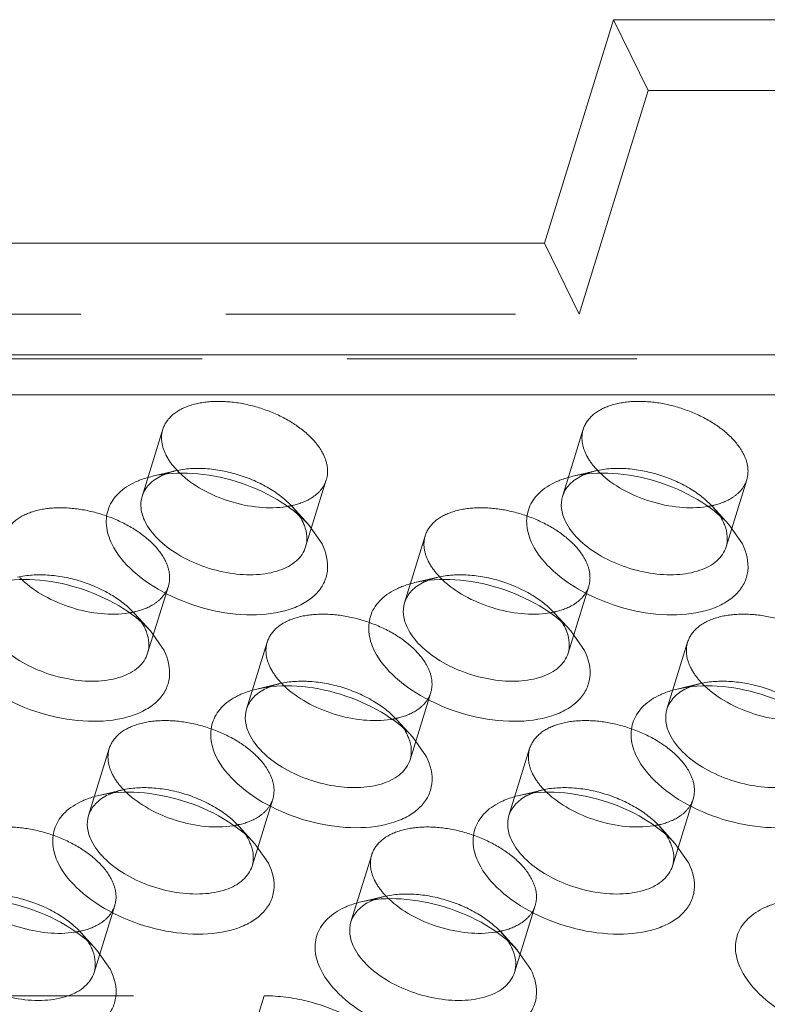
# Model space of a CAD drawing. Header units: millimetres. Extents: x 4497 to 11741, y 5958 to 12619.
# Tile 311 of 424: x 5269 to 5282, y 12331 to 12349. Entities that reach past the tile are written whole.
import ezdxf

# ---------------------------------------------------------------- set-up
doc = ezdxf.new("R2010")
doc.units = ezdxf.units.MM
doc.header["$LTSCALE"] = 0.8
doc.linetypes.add('HIDDEN', pattern=[9.525, 6.35, -3.175])
doc.layers.get('0').update_dxf_attribs({"linetype": 'CONTINUOUS', "lineweight": 0})
doc.layers.add('3', color=5, linetype='HIDDEN', lineweight=0)

msp = doc.modelspace()

# ---------------------------------------------------------------- linework, layer by layer
at = {"linetype": 'Continuous'}
for p, q in [((5278.277, 12344.645), (5279.487, 12348.562)), ((5279.487, 12348.562), (5284.093, 12348.562)), ((5278.277, 12344.645), (5245.119, 12344.645)), ((5185.566, 12342.687), (5336.62, 12342.687)), ((5185.597, 12341.985), (5336.651, 12341.985)), ((5274.14, 12339.716), (5274.379, 12339.374)), ((5281.509, 12339.716), (5281.748, 12339.374)), ((5271.371, 12337.851), (5271.61, 12337.509)), ((5278.74, 12337.851), (5278.979, 12337.509)), ((5275.971, 12335.986), (5276.21, 12335.644)), ((5273.202, 12334.121), (5273.44, 12333.779)), ((5280.57, 12334.121), (5280.809, 12333.779)), ((5270.432, 12332.257), (5270.671, 12331.915)), ((5277.801, 12332.257), (5278.04, 12331.915))]:
    msp.add_line(p, q, dxfattribs=at)
for centre, radius, start, end in [((5271.993, 12339.698), 0.971, 114.3836, 115.7173), ((5279.361, 12339.698), 0.971, 114.3836, 115.7173), ((5273.316, 12339.41), 0.806, 20.7768, 26.1876), ((5280.685, 12339.41), 0.806, 20.7768, 26.1876), ((5276.592, 12337.833), 0.971, 114.3836, 115.7173), ((5270.547, 12337.545), 0.806, 20.7768, 26.1876), ((5277.916, 12337.545), 0.806, 20.7768, 26.1876), ((5273.823, 12335.969), 0.971, 114.3836, 115.7173), ((5281.191, 12335.969), 0.971, 114.3836, 115.7173), ((5275.146, 12335.68), 0.806, 20.7768, 26.1876), ((5271.054, 12334.104), 0.971, 114.3836, 115.7173), ((5278.422, 12334.104), 0.971, 114.3836, 115.7173), ((5272.377, 12333.815), 0.806, 20.7768, 26.1876), ((5279.746, 12333.815), 0.806, 20.7768, 26.1876), ((5275.653, 12332.239), 0.971, 114.3836, 115.7173), ((5269.608, 12331.95), 0.806, 20.7768, 26.1876), ((5276.977, 12331.95), 0.806, 20.7768, 26.1876)]:
    msp.add_arc(centre, radius, start, end, dxfattribs=at)
for points, knots in [([(5271.11, 12340.461), (5271.133, 12340.471), (5271.228, 12340.512), (5271.328, 12340.542), (5271.405, 12340.56)], [0, 0, 0, 0, 0.239567, 1, 1, 1, 1]), ([(5271.225, 12340.208), (5271.249, 12340.285), (5271.343, 12340.437), (5271.489, 12340.534), (5271.571, 12340.573)], [0, 0, 0, 0, 0.468879, 1, 1, 1, 1]), ([(5271.405, 12340.56), (5271.633, 12340.614), (5272.136, 12340.64), (5272.883, 12340.495), (5273.582, 12340.193), (5273.982, 12339.889), (5274.14, 12339.716)], [0, 0, 0, 0, 0.236662, 0.499941, 0.763254, 1, 1, 1, 1]), ([(5271.89, 12340.612), (5272.006, 12340.501), (5272.283, 12340.306), (5272.756, 12340.106), (5273.26, 12340.001), (5273.6, 12340.004), (5273.759, 12340.029)], [0, 0, 0, 0, 0.239007, 0.499472, 0.760206, 1, 1, 1, 1]), ([(5278.479, 12340.461), (5278.501, 12340.471), (5278.597, 12340.512), (5278.697, 12340.542), (5278.774, 12340.56)], [0, 0, 0, 0, 0.239567, 1, 1, 1, 1]), ([(5278.594, 12340.208), (5278.617, 12340.285), (5278.711, 12340.437), (5278.858, 12340.534), (5278.94, 12340.573)], [0, 0, 0, 0, 0.468879, 1, 1, 1, 1]), ([(5278.774, 12340.56), (5279.002, 12340.614), (5279.504, 12340.64), (5280.251, 12340.495), (5280.95, 12340.193), (5281.351, 12339.889), (5281.509, 12339.716)], [0, 0, 0, 0, 0.236662, 0.499941, 0.763254, 1, 1, 1, 1]), ([(5279.258, 12340.612), (5279.374, 12340.501), (5279.652, 12340.306), (5280.125, 12340.106), (5280.628, 12340.001), (5280.968, 12340.004), (5281.127, 12340.029)], [0, 0, 0, 0, 0.239007, 0.499472, 0.760206, 1, 1, 1, 1]), ([(5270.695, 12339.374), (5270.645, 12339.476), (5270.577, 12339.687), (5270.617, 12340.016), (5270.81, 12340.291), (5271.003, 12340.412), (5271.11, 12340.461)], [0, 0, 0, 0, 0.258965, 0.49224, 0.729951, 1, 1, 1, 1]), ([(5278.064, 12339.374), (5278.014, 12339.476), (5277.945, 12339.687), (5277.985, 12340.016), (5278.178, 12340.291), (5278.371, 12340.412), (5278.479, 12340.461)], [0, 0, 0, 0, 0.258965, 0.49224, 0.729951, 1, 1, 1, 1]), ([(5271.277, 12339.766), (5271.242, 12339.837), (5271.193, 12339.984), (5271.204, 12340.14), (5271.225, 12340.208)], [0, 0, 0, 0, 0.525547, 1, 1, 1, 1]), ([(5278.645, 12339.766), (5278.61, 12339.837), (5278.561, 12339.984), (5278.572, 12340.14), (5278.594, 12340.208)], [0, 0, 0, 0, 0.525547, 1, 1, 1, 1]), ([(5274.091, 12339.323), (5274.063, 12339.23), (5273.934, 12339.047), (5273.617, 12338.886), (5273.211, 12338.819), (5272.752, 12338.848), (5272.284, 12338.969), (5271.853, 12339.172), (5271.504, 12339.434), (5271.332, 12339.653), (5271.277, 12339.766)], [0, 0, 0, 0, 0.08791, 0.191487, 0.315819, 0.456973, 0.606118, 0.752518, 0.886095, 1, 1, 1, 1]), ([(5274.07, 12339.696), (5274.093, 12339.634), (5274.123, 12339.509), (5274.109, 12339.381), (5274.091, 12339.323)], [0, 0, 0, 0, 0.519632, 1, 1, 1, 1]), ([(5281.46, 12339.323), (5281.431, 12339.23), (5281.303, 12339.047), (5280.985, 12338.886), (5280.58, 12338.819), (5280.121, 12338.848), (5279.653, 12338.969), (5279.222, 12339.172), (5278.872, 12339.434), (5278.7, 12339.653), (5278.645, 12339.766)], [0, 0, 0, 0, 0.08791, 0.191487, 0.315819, 0.456973, 0.606118, 0.752518, 0.886095, 1, 1, 1, 1]), ([(5281.439, 12339.696), (5281.462, 12339.634), (5281.492, 12339.509), (5281.478, 12339.381), (5281.46, 12339.323)], [0, 0, 0, 0, 0.519632, 1, 1, 1, 1]), ([(5274.379, 12339.374), (5274.451, 12339.229), (5274.511, 12338.981), (5274.418, 12338.675), (5274.274, 12338.481), (5274.064, 12338.326), (5273.691, 12338.168), (5273.115, 12338.101), (5272.383, 12338.2), (5271.67, 12338.461), (5271.078, 12338.846), (5270.784, 12339.193), (5270.695, 12339.374)], [0, 0, 0, 0, 0.096782, 0.141583, 0.188034, 0.239009, 0.296134, 0.428923, 0.58009, 0.735393, 0.879229, 1, 1, 1, 1]), ([(5281.748, 12339.374), (5281.819, 12339.229), (5281.88, 12338.981), (5281.787, 12338.675), (5281.643, 12338.481), (5281.433, 12338.326), (5281.06, 12338.168), (5280.483, 12338.101), (5279.751, 12338.2), (5279.039, 12338.461), (5278.446, 12338.846), (5278.152, 12339.193), (5278.064, 12339.374)], [0, 0, 0, 0, 0.096782, 0.141583, 0.188034, 0.239009, 0.296134, 0.428923, 0.58009, 0.735393, 0.879229, 1, 1, 1, 1]), ([(5268.636, 12338.696), (5268.864, 12338.749), (5269.367, 12338.775), (5270.114, 12338.63), (5270.812, 12338.328), (5271.213, 12338.024), (5271.371, 12337.851)], [0, 0, 0, 0, 0.236662, 0.499941, 0.763254, 1, 1, 1, 1]), ([(5269.121, 12338.747), (5269.237, 12338.636), (5269.514, 12338.441), (5269.987, 12338.241), (5270.491, 12338.136), (5270.831, 12338.139), (5270.99, 12338.164)], [0, 0, 0, 0, 0.239007, 0.499472, 0.760206, 1, 1, 1, 1]), ([(5275.71, 12338.596), (5275.732, 12338.607), (5275.828, 12338.647), (5275.928, 12338.678), (5276.005, 12338.696)], [0, 0, 0, 0, 0.239567, 1, 1, 1, 1]), ([(5275.824, 12338.344), (5275.848, 12338.42), (5275.942, 12338.572), (5276.089, 12338.669), (5276.171, 12338.708)], [0, 0, 0, 0, 0.468879, 1, 1, 1, 1]), ([(5276.005, 12338.696), (5276.233, 12338.749), (5276.735, 12338.775), (5277.482, 12338.63), (5278.181, 12338.328), (5278.582, 12338.024), (5278.74, 12337.851)], [0, 0, 0, 0, 0.236662, 0.499941, 0.763254, 1, 1, 1, 1]), ([(5276.489, 12338.747), (5276.605, 12338.636), (5276.883, 12338.441), (5277.356, 12338.241), (5277.859, 12338.136), (5278.199, 12338.139), (5278.358, 12338.164)], [0, 0, 0, 0, 0.239007, 0.499472, 0.760206, 1, 1, 1, 1]), ([(5275.294, 12337.509), (5275.244, 12337.611), (5275.176, 12337.822), (5275.216, 12338.151), (5275.409, 12338.426), (5275.602, 12338.547), (5275.71, 12338.596)], [0, 0, 0, 0, 0.258965, 0.49224, 0.729951, 1, 1, 1, 1]), ([(5275.876, 12337.901), (5275.841, 12337.972), (5275.792, 12338.119), (5275.803, 12338.275), (5275.824, 12338.344)], [0, 0, 0, 0, 0.525547, 1, 1, 1, 1]), ([(5271.322, 12337.458), (5271.294, 12337.365), (5271.165, 12337.183), (5270.848, 12337.021), (5270.442, 12336.954), (5269.983, 12336.983), (5269.515, 12337.105), (5269.084, 12337.307), (5268.735, 12337.569), (5268.563, 12337.788), (5268.508, 12337.901)], [0, 0, 0, 0, 0.08791, 0.191487, 0.315819, 0.456973, 0.606118, 0.752518, 0.886095, 1, 1, 1, 1]), ([(5271.301, 12337.831), (5271.324, 12337.769), (5271.354, 12337.645), (5271.34, 12337.516), (5271.322, 12337.458)], [0, 0, 0, 0, 0.519632, 1, 1, 1, 1]), ([(5278.691, 12337.458), (5278.662, 12337.365), (5278.534, 12337.183), (5278.216, 12337.021), (5277.811, 12336.954), (5277.352, 12336.983), (5276.883, 12337.105), (5276.453, 12337.307), (5276.103, 12337.569), (5275.931, 12337.788), (5275.876, 12337.901)], [0, 0, 0, 0, 0.08791, 0.191487, 0.315819, 0.456973, 0.606118, 0.752518, 0.886095, 1, 1, 1, 1]), ([(5278.67, 12337.831), (5278.693, 12337.769), (5278.723, 12337.645), (5278.709, 12337.516), (5278.691, 12337.458)], [0, 0, 0, 0, 0.519632, 1, 1, 1, 1]), ([(5271.61, 12337.509), (5271.681, 12337.364), (5271.742, 12337.116), (5271.649, 12336.81), (5271.505, 12336.616), (5271.295, 12336.461), (5270.922, 12336.303), (5270.346, 12336.236), (5269.614, 12336.335), (5268.901, 12336.596), (5268.309, 12336.981), (5268.015, 12337.328), (5267.926, 12337.509)], [0, 0, 0, 0, 0.096782, 0.141583, 0.188034, 0.239009, 0.296134, 0.428923, 0.58009, 0.735393, 0.879229, 1, 1, 1, 1]), ([(5278.979, 12337.509), (5279.05, 12337.364), (5279.111, 12337.116), (5279.018, 12336.81), (5278.874, 12336.616), (5278.663, 12336.461), (5278.29, 12336.303), (5277.714, 12336.236), (5276.982, 12336.335), (5276.27, 12336.596), (5275.677, 12336.981), (5275.383, 12337.328), (5275.294, 12337.509)], [0, 0, 0, 0, 0.096782, 0.141583, 0.188034, 0.239009, 0.296134, 0.428923, 0.58009, 0.735393, 0.879229, 1, 1, 1, 1]), ([(5273.236, 12336.831), (5273.464, 12336.884), (5273.966, 12336.91), (5274.713, 12336.766), (5275.412, 12336.464), (5275.813, 12336.159), (5275.971, 12335.986)], [0, 0, 0, 0, 0.236662, 0.499941, 0.763254, 1, 1, 1, 1]), ([(5280.604, 12336.831), (5280.832, 12336.884), (5281.335, 12336.91), (5282.082, 12336.766), (5282.78, 12336.464), (5283.181, 12336.159), (5283.339, 12335.986)], [0, 0, 0, 0, 0.236662, 0.499941, 0.763254, 1, 1, 1, 1]), ([(5272.525, 12335.644), (5272.475, 12335.746), (5272.407, 12335.957), (5272.447, 12336.286), (5272.64, 12336.561), (5272.833, 12336.682), (5272.94, 12336.731)], [0, 0, 0, 0, 0.258965, 0.49224, 0.729951, 1, 1, 1, 1]), ([(5272.94, 12336.731), (5272.963, 12336.742), (5273.059, 12336.782), (5273.159, 12336.813), (5273.236, 12336.831)], [0, 0, 0, 0, 0.239567, 1, 1, 1, 1]), ([(5273.055, 12336.479), (5273.079, 12336.555), (5273.173, 12336.707), (5273.32, 12336.804), (5273.402, 12336.843)], [0, 0, 0, 0, 0.468879, 1, 1, 1, 1]), ([(5273.72, 12336.882), (5273.836, 12336.771), (5274.114, 12336.576), (5274.587, 12336.376), (5275.09, 12336.272), (5275.43, 12336.274), (5275.589, 12336.299)], [0, 0, 0, 0, 0.239007, 0.499472, 0.760206, 1, 1, 1, 1]), ([(5279.894, 12335.644), (5279.844, 12335.746), (5279.775, 12335.957), (5279.816, 12336.286), (5280.009, 12336.561), (5280.201, 12336.682), (5280.309, 12336.731)], [0, 0, 0, 0, 0.258965, 0.49224, 0.729951, 1, 1, 1, 1]), ([(5280.309, 12336.731), (5280.332, 12336.742), (5280.427, 12336.782), (5280.527, 12336.813), (5280.604, 12336.831)], [0, 0, 0, 0, 0.239567, 1, 1, 1, 1]), ([(5280.424, 12336.479), (5280.448, 12336.555), (5280.542, 12336.707), (5280.688, 12336.804), (5280.77, 12336.843)], [0, 0, 0, 0, 0.468879, 1, 1, 1, 1]), ([(5281.089, 12336.882), (5281.205, 12336.771), (5281.482, 12336.576), (5281.955, 12336.376), (5282.459, 12336.272), (5282.799, 12336.274), (5282.958, 12336.299)], [0, 0, 0, 0, 0.239007, 0.499472, 0.760206, 1, 1, 1, 1]), ([(5273.107, 12336.036), (5273.072, 12336.107), (5273.023, 12336.254), (5273.034, 12336.41), (5273.055, 12336.479)], [0, 0, 0, 0, 0.525547, 1, 1, 1, 1]), ([(5280.475, 12336.036), (5280.44, 12336.107), (5280.391, 12336.254), (5280.403, 12336.41), (5280.424, 12336.479)], [0, 0, 0, 0, 0.525547, 1, 1, 1, 1]), ([(5275.922, 12335.593), (5275.893, 12335.501), (5275.765, 12335.318), (5275.447, 12335.156), (5275.042, 12335.089), (5274.583, 12335.118), (5274.114, 12335.24), (5273.684, 12335.442), (5273.334, 12335.704), (5273.162, 12335.923), (5273.107, 12336.036)], [0, 0, 0, 0, 0.08791, 0.191487, 0.315819, 0.456973, 0.606118, 0.752518, 0.886095, 1, 1, 1, 1]), ([(5283.29, 12335.593), (5283.262, 12335.501), (5283.133, 12335.318), (5282.815, 12335.156), (5282.41, 12335.089), (5281.951, 12335.118), (5281.483, 12335.24), (5281.052, 12335.442), (5280.702, 12335.704), (5280.531, 12335.923), (5280.475, 12336.036)], [0, 0, 0, 0, 0.08791, 0.191487, 0.315819, 0.456973, 0.606118, 0.752518, 0.886095, 1, 1, 1, 1]), ([(5275.9, 12335.966), (5275.924, 12335.905), (5275.954, 12335.78), (5275.94, 12335.651), (5275.922, 12335.593)], [0, 0, 0, 0, 0.519632, 1, 1, 1, 1]), ([(5276.21, 12335.644), (5276.281, 12335.499), (5276.342, 12335.251), (5276.249, 12334.945), (5276.104, 12334.751), (5275.894, 12334.596), (5275.521, 12334.438), (5274.945, 12334.371), (5274.213, 12334.47), (5273.501, 12334.731), (5272.908, 12335.117), (5272.614, 12335.463), (5272.525, 12335.644)], [0, 0, 0, 0, 0.096782, 0.141583, 0.188034, 0.239009, 0.296134, 0.428923, 0.58009, 0.735393, 0.879229, 1, 1, 1, 1]), ([(5283.578, 12335.644), (5283.649, 12335.499), (5283.71, 12335.251), (5283.617, 12334.945), (5283.473, 12334.751), (5283.263, 12334.596), (5282.89, 12334.438), (5282.314, 12334.371), (5281.581, 12334.47), (5280.869, 12334.731), (5280.277, 12335.117), (5279.983, 12335.463), (5279.894, 12335.644)], [0, 0, 0, 0, 0.096782, 0.141583, 0.188034, 0.239009, 0.296134, 0.428923, 0.58009, 0.735393, 0.879229, 1, 1, 1, 1]), ([(5270.466, 12334.966), (5270.694, 12335.02), (5271.197, 12335.045), (5271.944, 12334.901), (5272.643, 12334.599), (5273.043, 12334.294), (5273.202, 12334.121)], [0, 0, 0, 0, 0.236662, 0.499941, 0.763254, 1, 1, 1, 1]), ([(5270.951, 12335.017), (5271.067, 12334.907), (5271.345, 12334.711), (5271.818, 12334.511), (5272.321, 12334.407), (5272.661, 12334.41), (5272.82, 12334.434)], [0, 0, 0, 0, 0.239007, 0.499472, 0.760206, 1, 1, 1, 1]), ([(5277.835, 12334.966), (5278.063, 12335.02), (5278.565, 12335.045), (5279.313, 12334.901), (5280.011, 12334.599), (5280.412, 12334.294), (5280.57, 12334.121)], [0, 0, 0, 0, 0.236662, 0.499941, 0.763254, 1, 1, 1, 1]), ([(5278.319, 12335.017), (5278.436, 12334.907), (5278.713, 12334.711), (5279.186, 12334.511), (5279.689, 12334.407), (5280.029, 12334.41), (5280.189, 12334.434)], [0, 0, 0, 0, 0.239007, 0.499472, 0.760206, 1, 1, 1, 1]), ([(5269.756, 12333.779), (5269.706, 12333.881), (5269.638, 12334.092), (5269.678, 12334.421), (5269.871, 12334.697), (5270.064, 12334.817), (5270.171, 12334.867)], [0, 0, 0, 0, 0.258965, 0.49224, 0.729951, 1, 1, 1, 1]), ([(5270.171, 12334.867), (5270.194, 12334.877), (5270.29, 12334.918), (5270.39, 12334.948), (5270.466, 12334.966)], [0, 0, 0, 0, 0.239567, 1, 1, 1, 1]), ([(5270.286, 12334.614), (5270.31, 12334.691), (5270.404, 12334.842), (5270.55, 12334.939), (5270.632, 12334.979)], [0, 0, 0, 0, 0.468879, 1, 1, 1, 1]), ([(5277.125, 12333.779), (5277.075, 12333.881), (5277.006, 12334.092), (5277.046, 12334.421), (5277.239, 12334.697), (5277.432, 12334.817), (5277.54, 12334.867)], [0, 0, 0, 0, 0.258965, 0.49224, 0.729951, 1, 1, 1, 1]), ([(5277.54, 12334.867), (5277.562, 12334.877), (5277.658, 12334.918), (5277.758, 12334.948), (5277.835, 12334.966)], [0, 0, 0, 0, 0.239567, 1, 1, 1, 1]), ([(5277.655, 12334.614), (5277.678, 12334.691), (5277.773, 12334.842), (5277.919, 12334.939), (5278.001, 12334.979)], [0, 0, 0, 0, 0.468879, 1, 1, 1, 1]), ([(5270.338, 12334.171), (5270.303, 12334.242), (5270.254, 12334.389), (5270.265, 12334.545), (5270.286, 12334.614)], [0, 0, 0, 0, 0.525547, 1, 1, 1, 1]), ([(5277.706, 12334.171), (5277.671, 12334.242), (5277.622, 12334.389), (5277.634, 12334.545), (5277.655, 12334.614)], [0, 0, 0, 0, 0.525547, 1, 1, 1, 1]), ([(5273.153, 12333.728), (5273.124, 12333.636), (5272.995, 12333.453), (5272.678, 12333.291), (5272.273, 12333.224), (5271.813, 12333.253), (5271.345, 12333.375), (5270.915, 12333.577), (5270.565, 12333.839), (5270.393, 12334.058), (5270.338, 12334.171)], [0, 0, 0, 0, 0.08791, 0.191487, 0.315819, 0.456973, 0.606118, 0.752518, 0.886095, 1, 1, 1, 1]), ([(5280.521, 12333.728), (5280.492, 12333.636), (5280.364, 12333.453), (5280.046, 12333.291), (5279.641, 12333.224), (5279.182, 12333.253), (5278.714, 12333.375), (5278.283, 12333.577), (5277.933, 12333.839), (5277.762, 12334.058), (5277.706, 12334.171)], [0, 0, 0, 0, 0.08791, 0.191487, 0.315819, 0.456973, 0.606118, 0.752518, 0.886095, 1, 1, 1, 1]), ([(5273.131, 12334.101), (5273.155, 12334.04), (5273.185, 12333.915), (5273.17, 12333.786), (5273.153, 12333.728)], [0, 0, 0, 0, 0.519632, 1, 1, 1, 1]), ([(5280.5, 12334.101), (5280.523, 12334.04), (5280.553, 12333.915), (5280.539, 12333.786), (5280.521, 12333.728)], [0, 0, 0, 0, 0.519632, 1, 1, 1, 1]), ([(5273.44, 12333.779), (5273.512, 12333.634), (5273.573, 12333.387), (5273.48, 12333.08), (5273.335, 12332.886), (5273.125, 12332.731), (5272.752, 12332.573), (5272.176, 12332.506), (5271.444, 12332.605), (5270.732, 12332.866), (5270.139, 12333.252), (5269.845, 12333.598), (5269.756, 12333.779)], [0, 0, 0, 0, 0.096782, 0.141583, 0.188034, 0.239009, 0.296134, 0.428923, 0.58009, 0.735393, 0.879229, 1, 1, 1, 1]), ([(5280.809, 12333.779), (5280.88, 12333.634), (5280.941, 12333.387), (5280.848, 12333.08), (5280.704, 12332.886), (5280.494, 12332.731), (5280.121, 12332.573), (5279.545, 12332.506), (5278.812, 12332.605), (5278.1, 12332.866), (5277.508, 12333.252), (5277.214, 12333.598), (5277.125, 12333.779)], [0, 0, 0, 0, 0.096782, 0.141583, 0.188034, 0.239009, 0.296134, 0.428923, 0.58009, 0.735393, 0.879229, 1, 1, 1, 1]), ([(5267.697, 12333.101), (5267.925, 12333.155), (5268.428, 12333.18), (5269.175, 12333.036), (5269.874, 12332.734), (5270.274, 12332.43), (5270.432, 12332.257)], [0, 0, 0, 0, 0.236662, 0.499941, 0.763254, 1, 1, 1, 1]), ([(5268.182, 12333.152), (5268.298, 12333.042), (5268.576, 12332.846), (5269.048, 12332.646), (5269.552, 12332.542), (5269.892, 12332.545), (5270.051, 12332.57)], [0, 0, 0, 0, 0.239007, 0.499472, 0.760206, 1, 1, 1, 1]), ([(5274.771, 12333.002), (5274.793, 12333.012), (5274.889, 12333.053), (5274.989, 12333.083), (5275.066, 12333.101)], [0, 0, 0, 0, 0.239567, 1, 1, 1, 1]), ([(5274.886, 12332.749), (5274.909, 12332.826), (5275.003, 12332.978), (5275.15, 12333.074), (5275.232, 12333.114)], [0, 0, 0, 0, 0.468879, 1, 1, 1, 1]), ([(5275.066, 12333.101), (5275.294, 12333.155), (5275.796, 12333.18), (5276.544, 12333.036), (5277.242, 12332.734), (5277.643, 12332.43), (5277.801, 12332.257)], [0, 0, 0, 0, 0.236662, 0.499941, 0.763254, 1, 1, 1, 1]), ([(5275.55, 12333.152), (5275.666, 12333.042), (5275.944, 12332.846), (5276.417, 12332.646), (5276.92, 12332.542), (5277.26, 12332.545), (5277.419, 12332.57)], [0, 0, 0, 0, 0.239007, 0.499472, 0.760206, 1, 1, 1, 1]), ([(5282.139, 12333.002), (5282.162, 12333.012), (5282.257, 12333.053), (5282.357, 12333.083), (5282.434, 12333.101)], [0, 0, 0, 0, 0.239567, 1, 1, 1, 1]), ([(5274.356, 12331.915), (5274.306, 12332.016), (5274.237, 12332.227), (5274.277, 12332.557), (5274.47, 12332.832), (5274.663, 12332.952), (5274.771, 12333.002)], [0, 0, 0, 0, 0.258965, 0.49224, 0.729951, 1, 1, 1, 1]), ([(5281.724, 12331.915), (5281.674, 12332.016), (5281.606, 12332.227), (5281.646, 12332.557), (5281.839, 12332.832), (5282.032, 12332.952), (5282.139, 12333.002)], [0, 0, 0, 0, 0.258965, 0.49224, 0.729951, 1, 1, 1, 1]), ([(5274.937, 12332.306), (5274.902, 12332.378), (5274.853, 12332.524), (5274.864, 12332.68), (5274.886, 12332.749)], [0, 0, 0, 0, 0.525547, 1, 1, 1, 1]), ([(5270.383, 12331.863), (5270.355, 12331.771), (5270.226, 12331.588), (5269.909, 12331.427), (5269.503, 12331.359), (5269.044, 12331.388), (5268.576, 12331.51), (5268.145, 12331.712), (5267.796, 12331.974), (5267.624, 12332.194), (5267.569, 12332.306)], [0, 0, 0, 0, 0.08791, 0.191487, 0.315819, 0.456973, 0.606118, 0.752518, 0.886095, 1, 1, 1, 1]), ([(5277.752, 12331.863), (5277.723, 12331.771), (5277.595, 12331.588), (5277.277, 12331.427), (5276.872, 12331.359), (5276.413, 12331.388), (5275.945, 12331.51), (5275.514, 12331.712), (5275.164, 12331.974), (5274.992, 12332.194), (5274.937, 12332.306)], [0, 0, 0, 0, 0.08791, 0.191487, 0.315819, 0.456973, 0.606118, 0.752518, 0.886095, 1, 1, 1, 1]), ([(5270.362, 12332.236), (5270.385, 12332.175), (5270.415, 12332.05), (5270.401, 12331.921), (5270.383, 12331.863)], [0, 0, 0, 0, 0.519632, 1, 1, 1, 1]), ([(5277.731, 12332.236), (5277.754, 12332.175), (5277.784, 12332.05), (5277.77, 12331.921), (5277.752, 12331.863)], [0, 0, 0, 0, 0.519632, 1, 1, 1, 1]), ([(5269.439, 12330.671), (5269.187, 12330.671), (5268.674, 12330.741), (5267.963, 12331.002), (5267.37, 12331.387), (5267.076, 12331.734), (5266.987, 12331.915)], [0, 0, 0, 0, 0.264727, 0.536651, 0.788527, 1, 1, 1, 1]), ([(5270.671, 12331.915), (5270.743, 12331.769), (5270.803, 12331.522), (5270.71, 12331.215), (5270.566, 12331.021), (5270.356, 12330.866), (5269.983, 12330.708), (5269.661, 12330.671), (5269.439, 12330.671)], [0, 0, 0, 0, 0.22564, 0.330087, 0.438393, 0.557218, 0.690368, 1, 1, 1, 1]), ([(5278.04, 12331.915), (5278.111, 12331.769), (5278.172, 12331.522), (5278.079, 12331.215), (5277.935, 12331.021), (5277.725, 12330.866), (5277.352, 12330.709), (5276.775, 12330.642), (5276.043, 12330.74), (5275.331, 12331.002), (5274.738, 12331.387), (5274.444, 12331.734), (5274.356, 12331.915)], [0, 0, 0, 0, 0.096782, 0.141583, 0.188034, 0.239009, 0.296134, 0.428923, 0.58009, 0.735393, 0.879229, 1, 1, 1, 1]), ([(5285.408, 12331.915), (5285.48, 12331.769), (5285.54, 12331.522), (5285.447, 12331.215), (5285.303, 12331.021), (5285.093, 12330.866), (5284.72, 12330.709), (5284.144, 12330.642), (5283.412, 12330.74), (5282.699, 12331.002), (5282.107, 12331.387), (5281.813, 12331.734), (5281.724, 12331.915)], [0, 0, 0, 0, 0.096782, 0.141583, 0.188034, 0.239009, 0.296134, 0.428923, 0.58009, 0.735393, 0.879229, 1, 1, 1, 1])]:
    msp.add_open_spline(points, degree=3, knots=knots, dxfattribs=at)
for points in [[(5273.986, 12339.86), (5274.006, 12339.83), (5274.024, 12339.798), (5274.04, 12339.766)], [(5281.355, 12339.86), (5281.374, 12339.83), (5281.392, 12339.798), (5281.408, 12339.766)], [(5271.217, 12337.996), (5271.237, 12337.965), (5271.255, 12337.933), (5271.271, 12337.901)], [(5278.585, 12337.996), (5278.605, 12337.965), (5278.623, 12337.933), (5278.639, 12337.901)], [(5275.816, 12336.131), (5275.836, 12336.1), (5275.854, 12336.069), (5275.87, 12336.036)], [(5273.047, 12334.266), (5273.067, 12334.235), (5273.085, 12334.204), (5273.101, 12334.171)], [(5280.416, 12334.266), (5280.435, 12334.235), (5280.453, 12334.204), (5280.469, 12334.171)], [(5270.278, 12332.401), (5270.298, 12332.37), (5270.316, 12332.339), (5270.332, 12332.306)], [(5277.647, 12332.401), (5277.666, 12332.37), (5277.684, 12332.339), (5277.7, 12332.306)]]:
    msp.add_open_spline(points, degree=3, dxfattribs=at)
at = {"layer": '3'}
for p, q in [((5280.098, 12347.319), (5279.487, 12348.562)), ((5278.887, 12343.402), (5280.098, 12347.319)), ((5284.703, 12347.319), (5280.098, 12347.319)), ((5278.277, 12344.645), (5278.887, 12343.402)), ((5265.071, 12343.402), (5278.887, 12343.402)), ((5325.619, 12342.619), (5264.829, 12342.619)), ((5271.588, 12341.383), (5271.225, 12340.208)), ((5278.957, 12341.383), (5278.594, 12340.208)), ((5271.81, 12340.656), (5271.406, 12340.561)), ((5279.178, 12340.656), (5278.774, 12340.561)), ((5274.454, 12340.498), (5274.091, 12339.323)), ((5281.823, 12340.498), (5281.46, 12339.323)), ((5273.861, 12340.022), (5274.141, 12339.715)), ((5281.23, 12340.022), (5281.51, 12339.715)), ((5276.188, 12339.519), (5275.824, 12338.344)), ((5271.685, 12338.633), (5271.322, 12337.458)), ((5276.409, 12338.791), (5276.005, 12338.696)), ((5279.054, 12338.633), (5278.691, 12337.458)), ((5271.092, 12338.157), (5271.372, 12337.85)), ((5278.461, 12338.157), (5278.74, 12337.85)), ((5273.418, 12337.654), (5273.055, 12336.479)), ((5280.787, 12337.654), (5280.424, 12336.479)), ((5273.64, 12336.926), (5273.236, 12336.831)), ((5281.008, 12336.926), (5280.604, 12336.831)), ((5276.285, 12336.768), (5275.922, 12335.593)), ((5275.691, 12336.292), (5275.971, 12335.986)), ((5270.649, 12335.789), (5270.286, 12334.614)), ((5278.018, 12335.789), (5277.655, 12334.614)), ((5270.871, 12335.061), (5270.467, 12334.966)), ((5278.239, 12335.061), (5277.835, 12334.966)), ((5273.516, 12334.903), (5273.153, 12333.728)), ((5280.884, 12334.903), (5280.521, 12333.728)), ((5272.922, 12334.427), (5273.202, 12334.121)), ((5280.291, 12334.427), (5280.571, 12334.121)), ((5275.249, 12333.924), (5274.886, 12332.749)), ((5275.47, 12333.196), (5275.066, 12333.101)), ((5270.747, 12333.038), (5270.383, 12331.863)), ((5278.115, 12333.038), (5277.752, 12331.863)), ((5270.153, 12332.562), (5270.433, 12332.256)), ((5277.522, 12332.562), (5277.802, 12332.256)), ((5265.997, 12331.455), (5273.366, 12331.455)), ((5273.124, 12330.671), (5273.366, 12331.455))]:
    msp.add_line(p, q, dxfattribs=at)
for centre in [(5272.93, 12341.703), (5280.298, 12341.703), (5270.161, 12339.839), (5277.529, 12339.839), (5274.76, 12337.974), (5282.129, 12337.974), (5271.991, 12336.109), (5279.36, 12336.109), (5276.59, 12334.244)]:
    msp.add_arc(centre, 1.508, 224.1888, 226.3837, dxfattribs=at)
for points, knots in [([(5274.403, 12340.941), (5274.348, 12341.053), (5274.176, 12341.272), (5273.826, 12341.534), (5273.396, 12341.737), (5272.928, 12341.858), (5272.468, 12341.887), (5272.063, 12341.82), (5271.745, 12341.659), (5271.617, 12341.476), (5271.588, 12341.384)], [0, 0, 0, 0, 0.113912, 0.247462, 0.393862, 0.542998, 0.684156, 0.808494, 0.912079, 1, 1, 1, 1]), ([(5281.771, 12340.941), (5281.716, 12341.053), (5281.544, 12341.272), (5281.195, 12341.534), (5280.764, 12341.737), (5280.296, 12341.858), (5279.837, 12341.887), (5279.432, 12341.82), (5279.114, 12341.659), (5278.985, 12341.476), (5278.957, 12341.384)], [0, 0, 0, 0, 0.113912, 0.247462, 0.393862, 0.542998, 0.684156, 0.808494, 0.912079, 1, 1, 1, 1]), ([(5271.588, 12341.384), (5271.567, 12341.315), (5271.556, 12341.159), (5271.605, 12341.012), (5271.64, 12340.941)], [0, 0, 0, 0, 0.474243, 1, 1, 1, 1]), ([(5278.957, 12341.384), (5278.936, 12341.315), (5278.924, 12341.159), (5278.973, 12341.012), (5279.008, 12340.941)], [0, 0, 0, 0, 0.474243, 1, 1, 1, 1]), ([(5271.64, 12340.941), (5271.652, 12340.916), (5271.71, 12340.811), (5271.785, 12340.718), (5271.849, 12340.652)], [0, 0, 0, 0, 0.233339, 1, 1, 1, 1]), ([(5274.454, 12340.498), (5274.476, 12340.566), (5274.487, 12340.722), (5274.438, 12340.869), (5274.403, 12340.941)], [0, 0, 0, 0, 0.474243, 1, 1, 1, 1]), ([(5279.008, 12340.941), (5279.02, 12340.916), (5279.078, 12340.811), (5279.154, 12340.718), (5279.217, 12340.652)], [0, 0, 0, 0, 0.233339, 1, 1, 1, 1]), ([(5281.823, 12340.498), (5281.844, 12340.566), (5281.856, 12340.722), (5281.807, 12340.869), (5281.771, 12340.941)], [0, 0, 0, 0, 0.474243, 1, 1, 1, 1]), ([(5271.81, 12340.656), (5271.981, 12340.696), (5272.358, 12340.715), (5272.918, 12340.607), (5273.442, 12340.38), (5273.743, 12340.151), (5273.861, 12340.022)], [0, 0, 0, 0, 0.236677, 0.499966, 0.763261, 1, 1, 1, 1]), ([(5279.178, 12340.656), (5279.349, 12340.696), (5279.726, 12340.715), (5280.287, 12340.607), (5280.811, 12340.38), (5281.111, 12340.151), (5281.23, 12340.022)], [0, 0, 0, 0, 0.236677, 0.499966, 0.763261, 1, 1, 1, 1]), ([(5271.592, 12340.583), (5271.609, 12340.59), (5271.679, 12340.62), (5271.753, 12340.642), (5271.81, 12340.656)], [0, 0, 0, 0, 0.239741, 1, 1, 1, 1]), ([(5278.96, 12340.583), (5278.977, 12340.59), (5279.048, 12340.62), (5279.121, 12340.642), (5279.178, 12340.656)], [0, 0, 0, 0, 0.239741, 1, 1, 1, 1]), ([(5274.204, 12340.186), (5274.263, 12340.225), (5274.368, 12340.314), (5274.435, 12340.436), (5274.454, 12340.498)], [0, 0, 0, 0, 0.521995, 1, 1, 1, 1]), ([(5281.572, 12340.186), (5281.631, 12340.225), (5281.737, 12340.314), (5281.804, 12340.436), (5281.823, 12340.498)], [0, 0, 0, 0, 0.521995, 1, 1, 1, 1]), ([(5273.759, 12340.029), (5273.801, 12340.036), (5273.956, 12340.066), (5274.107, 12340.124), (5274.204, 12340.186)], [0, 0, 0, 0, 0.272407, 1, 1, 1, 1]), ([(5281.127, 12340.029), (5281.17, 12340.036), (5281.325, 12340.066), (5281.476, 12340.124), (5281.572, 12340.186)], [0, 0, 0, 0, 0.272407, 1, 1, 1, 1]), ([(5271.634, 12339.076), (5271.579, 12339.188), (5271.407, 12339.408), (5271.057, 12339.669), (5270.627, 12339.872), (5270.158, 12339.993), (5269.699, 12340.023), (5269.294, 12339.955), (5268.976, 12339.794), (5268.848, 12339.611), (5268.819, 12339.519)], [0, 0, 0, 0, 0.113912, 0.247462, 0.393862, 0.542998, 0.684156, 0.808494, 0.912079, 1, 1, 1, 1]), ([(5273.861, 12340.022), (5273.873, 12340.008), (5273.918, 12339.957), (5273.959, 12339.903), (5273.986, 12339.86)], [0, 0, 0, 0, 0.259311, 1, 1, 1, 1]), ([(5279.002, 12339.076), (5278.947, 12339.188), (5278.775, 12339.408), (5278.426, 12339.669), (5277.995, 12339.872), (5277.527, 12339.993), (5277.068, 12340.023), (5276.662, 12339.955), (5276.345, 12339.794), (5276.216, 12339.611), (5276.188, 12339.519)], [0, 0, 0, 0, 0.113912, 0.247462, 0.393862, 0.542998, 0.684156, 0.808494, 0.912079, 1, 1, 1, 1]), ([(5281.23, 12340.022), (5281.241, 12340.008), (5281.286, 12339.957), (5281.327, 12339.903), (5281.355, 12339.86)], [0, 0, 0, 0, 0.259311, 1, 1, 1, 1]), ([(5276.188, 12339.519), (5276.166, 12339.45), (5276.155, 12339.294), (5276.204, 12339.147), (5276.239, 12339.076)], [0, 0, 0, 0, 0.474243, 1, 1, 1, 1]), ([(5271.685, 12338.633), (5271.707, 12338.701), (5271.718, 12338.858), (5271.669, 12339.004), (5271.634, 12339.076)], [0, 0, 0, 0, 0.474243, 1, 1, 1, 1]), ([(5276.239, 12339.076), (5276.251, 12339.051), (5276.309, 12338.947), (5276.385, 12338.853), (5276.448, 12338.788)], [0, 0, 0, 0, 0.233339, 1, 1, 1, 1]), ([(5279.054, 12338.633), (5279.075, 12338.701), (5279.086, 12338.858), (5279.037, 12339.004), (5279.002, 12339.076)], [0, 0, 0, 0, 0.474243, 1, 1, 1, 1]), ([(5269.04, 12338.791), (5269.211, 12338.831), (5269.588, 12338.85), (5270.149, 12338.742), (5270.673, 12338.515), (5270.974, 12338.286), (5271.092, 12338.157)], [0, 0, 0, 0, 0.236677, 0.499966, 0.763261, 1, 1, 1, 1]), ([(5276.409, 12338.791), (5276.58, 12338.831), (5276.957, 12338.85), (5277.517, 12338.742), (5278.041, 12338.515), (5278.342, 12338.286), (5278.46, 12338.157)], [0, 0, 0, 0, 0.236677, 0.499966, 0.763261, 1, 1, 1, 1]), ([(5271.434, 12338.321), (5271.494, 12338.36), (5271.599, 12338.449), (5271.666, 12338.571), (5271.685, 12338.633)], [0, 0, 0, 0, 0.521995, 1, 1, 1, 1]), ([(5276.191, 12338.718), (5276.208, 12338.725), (5276.279, 12338.755), (5276.352, 12338.777), (5276.409, 12338.791)], [0, 0, 0, 0, 0.239741, 1, 1, 1, 1]), ([(5278.803, 12338.321), (5278.862, 12338.36), (5278.968, 12338.449), (5279.035, 12338.571), (5279.054, 12338.633)], [0, 0, 0, 0, 0.521995, 1, 1, 1, 1]), ([(5270.99, 12338.164), (5271.032, 12338.171), (5271.187, 12338.201), (5271.338, 12338.259), (5271.434, 12338.321)], [0, 0, 0, 0, 0.272407, 1, 1, 1, 1]), ([(5278.358, 12338.164), (5278.401, 12338.171), (5278.555, 12338.201), (5278.707, 12338.259), (5278.803, 12338.321)], [0, 0, 0, 0, 0.272407, 1, 1, 1, 1]), ([(5271.092, 12338.157), (5271.104, 12338.144), (5271.149, 12338.093), (5271.19, 12338.038), (5271.217, 12337.996)], [0, 0, 0, 0, 0.259311, 1, 1, 1, 1]), ([(5276.233, 12337.211), (5276.178, 12337.324), (5276.006, 12337.543), (5275.657, 12337.805), (5275.226, 12338.007), (5274.758, 12338.129), (5274.299, 12338.158), (5273.893, 12338.091), (5273.576, 12337.929), (5273.447, 12337.746), (5273.419, 12337.654)], [0, 0, 0, 0, 0.113912, 0.247462, 0.393862, 0.542998, 0.684156, 0.808494, 0.912079, 1, 1, 1, 1]), ([(5278.46, 12338.157), (5278.472, 12338.144), (5278.517, 12338.093), (5278.558, 12338.038), (5278.585, 12337.996)], [0, 0, 0, 0, 0.259311, 1, 1, 1, 1]), ([(5283.602, 12337.211), (5283.546, 12337.324), (5283.375, 12337.543), (5283.025, 12337.805), (5282.594, 12338.007), (5282.126, 12338.129), (5281.667, 12338.158), (5281.262, 12338.091), (5280.944, 12337.929), (5280.816, 12337.746), (5280.787, 12337.654)], [0, 0, 0, 0, 0.113912, 0.247462, 0.393862, 0.542998, 0.684156, 0.808494, 0.912079, 1, 1, 1, 1]), ([(5273.419, 12337.654), (5273.397, 12337.585), (5273.386, 12337.429), (5273.435, 12337.282), (5273.47, 12337.211)], [0, 0, 0, 0, 0.474243, 1, 1, 1, 1]), ([(5280.787, 12337.654), (5280.766, 12337.585), (5280.754, 12337.429), (5280.803, 12337.282), (5280.839, 12337.211)], [0, 0, 0, 0, 0.474243, 1, 1, 1, 1]), ([(5273.47, 12337.211), (5273.482, 12337.186), (5273.54, 12337.082), (5273.615, 12336.988), (5273.679, 12336.923)], [0, 0, 0, 0, 0.233339, 1, 1, 1, 1]), ([(5276.285, 12336.768), (5276.306, 12336.836), (5276.317, 12336.993), (5276.268, 12337.139), (5276.233, 12337.211)], [0, 0, 0, 0, 0.474243, 1, 1, 1, 1]), ([(5280.839, 12337.211), (5280.851, 12337.186), (5280.908, 12337.082), (5280.984, 12336.988), (5281.048, 12336.923)], [0, 0, 0, 0, 0.233339, 1, 1, 1, 1]), ([(5273.422, 12336.853), (5273.439, 12336.861), (5273.509, 12336.89), (5273.583, 12336.913), (5273.64, 12336.926)], [0, 0, 0, 0, 0.239741, 1, 1, 1, 1]), ([(5273.64, 12336.926), (5273.811, 12336.966), (5274.188, 12336.985), (5274.748, 12336.877), (5275.272, 12336.65), (5275.573, 12336.422), (5275.691, 12336.292)], [0, 0, 0, 0, 0.236677, 0.499966, 0.763261, 1, 1, 1, 1]), ([(5280.791, 12336.853), (5280.807, 12336.861), (5280.878, 12336.89), (5280.952, 12336.913), (5281.008, 12336.926)], [0, 0, 0, 0, 0.239741, 1, 1, 1, 1]), ([(5281.008, 12336.926), (5281.179, 12336.966), (5281.556, 12336.985), (5282.117, 12336.877), (5282.641, 12336.65), (5282.941, 12336.422), (5283.06, 12336.292)], [0, 0, 0, 0, 0.236677, 0.499966, 0.763261, 1, 1, 1, 1]), ([(5276.034, 12336.457), (5276.093, 12336.495), (5276.198, 12336.584), (5276.266, 12336.706), (5276.285, 12336.768)], [0, 0, 0, 0, 0.521995, 1, 1, 1, 1]), ([(5275.589, 12336.299), (5275.632, 12336.306), (5275.786, 12336.336), (5275.937, 12336.394), (5276.034, 12336.457)], [0, 0, 0, 0, 0.272407, 1, 1, 1, 1]), ([(5273.464, 12335.346), (5273.409, 12335.459), (5273.237, 12335.678), (5272.887, 12335.94), (5272.457, 12336.142), (5271.989, 12336.264), (5271.53, 12336.293), (5271.124, 12336.226), (5270.807, 12336.064), (5270.678, 12335.882), (5270.649, 12335.789)], [0, 0, 0, 0, 0.113912, 0.247462, 0.393862, 0.542998, 0.684156, 0.808494, 0.912079, 1, 1, 1, 1]), ([(5275.691, 12336.292), (5275.703, 12336.279), (5275.748, 12336.228), (5275.789, 12336.173), (5275.816, 12336.131)], [0, 0, 0, 0, 0.259311, 1, 1, 1, 1]), ([(5280.833, 12335.346), (5280.777, 12335.459), (5280.606, 12335.678), (5280.256, 12335.94), (5279.825, 12336.142), (5279.357, 12336.264), (5278.898, 12336.293), (5278.493, 12336.226), (5278.175, 12336.064), (5278.047, 12335.882), (5278.018, 12335.789)], [0, 0, 0, 0, 0.113912, 0.247462, 0.393862, 0.542998, 0.684156, 0.808494, 0.912079, 1, 1, 1, 1]), ([(5270.649, 12335.789), (5270.628, 12335.72), (5270.617, 12335.564), (5270.666, 12335.418), (5270.701, 12335.346)], [0, 0, 0, 0, 0.474243, 1, 1, 1, 1]), ([(5278.018, 12335.789), (5277.997, 12335.72), (5277.985, 12335.564), (5278.034, 12335.418), (5278.069, 12335.346)], [0, 0, 0, 0, 0.474243, 1, 1, 1, 1]), ([(5270.701, 12335.346), (5270.713, 12335.321), (5270.771, 12335.217), (5270.846, 12335.123), (5270.91, 12335.058)], [0, 0, 0, 0, 0.233339, 1, 1, 1, 1]), ([(5273.516, 12334.903), (5273.537, 12334.972), (5273.548, 12335.128), (5273.499, 12335.275), (5273.464, 12335.346)], [0, 0, 0, 0, 0.474243, 1, 1, 1, 1]), ([(5278.069, 12335.346), (5278.082, 12335.321), (5278.139, 12335.217), (5278.215, 12335.123), (5278.278, 12335.058)], [0, 0, 0, 0, 0.233339, 1, 1, 1, 1]), ([(5280.884, 12334.903), (5280.905, 12334.972), (5280.917, 12335.128), (5280.868, 12335.275), (5280.833, 12335.346)], [0, 0, 0, 0, 0.474243, 1, 1, 1, 1]), ([(5270.653, 12334.988), (5270.67, 12334.996), (5270.74, 12335.025), (5270.814, 12335.048), (5270.871, 12335.061)], [0, 0, 0, 0, 0.239741, 1, 1, 1, 1]), ([(5270.871, 12335.061), (5271.042, 12335.101), (5271.419, 12335.12), (5271.979, 12335.012), (5272.503, 12334.785), (5272.804, 12334.557), (5272.922, 12334.427)], [0, 0, 0, 0, 0.236677, 0.499966, 0.763261, 1, 1, 1, 1]), ([(5278.021, 12334.988), (5278.038, 12334.996), (5278.109, 12335.025), (5278.182, 12335.048), (5278.239, 12335.061)], [0, 0, 0, 0, 0.239741, 1, 1, 1, 1]), ([(5278.239, 12335.061), (5278.41, 12335.101), (5278.787, 12335.12), (5279.348, 12335.012), (5279.872, 12334.785), (5280.172, 12334.557), (5280.291, 12334.427)], [0, 0, 0, 0, 0.236677, 0.499966, 0.763261, 1, 1, 1, 1]), ([(5273.265, 12334.592), (5273.324, 12334.63), (5273.429, 12334.719), (5273.496, 12334.841), (5273.516, 12334.903)], [0, 0, 0, 0, 0.521995, 1, 1, 1, 1]), ([(5280.633, 12334.592), (5280.693, 12334.63), (5280.798, 12334.719), (5280.865, 12334.841), (5280.884, 12334.903)], [0, 0, 0, 0, 0.521995, 1, 1, 1, 1]), ([(5272.82, 12334.434), (5272.863, 12334.441), (5273.017, 12334.472), (5273.168, 12334.529), (5273.265, 12334.592)], [0, 0, 0, 0, 0.272407, 1, 1, 1, 1]), ([(5280.189, 12334.434), (5280.231, 12334.441), (5280.386, 12334.472), (5280.537, 12334.529), (5280.633, 12334.592)], [0, 0, 0, 0, 0.272407, 1, 1, 1, 1]), ([(5270.695, 12333.481), (5270.64, 12333.594), (5270.468, 12333.813), (5270.118, 12334.075), (5269.688, 12334.277), (5269.22, 12334.399), (5268.76, 12334.428), (5268.355, 12334.361), (5268.037, 12334.199), (5267.909, 12334.017), (5267.88, 12333.924)], [0, 0, 0, 0, 0.113912, 0.247462, 0.393862, 0.542998, 0.684156, 0.808494, 0.912079, 1, 1, 1, 1]), ([(5272.922, 12334.427), (5272.934, 12334.414), (5272.979, 12334.363), (5273.02, 12334.308), (5273.047, 12334.266)], [0, 0, 0, 0, 0.259311, 1, 1, 1, 1]), ([(5278.063, 12333.481), (5278.008, 12333.594), (5277.836, 12333.813), (5277.487, 12334.075), (5277.056, 12334.277), (5276.588, 12334.399), (5276.129, 12334.428), (5275.724, 12334.361), (5275.406, 12334.199), (5275.277, 12334.017), (5275.249, 12333.924)], [0, 0, 0, 0, 0.113912, 0.247462, 0.393862, 0.542998, 0.684156, 0.808494, 0.912079, 1, 1, 1, 1]), ([(5280.291, 12334.427), (5280.303, 12334.414), (5280.347, 12334.363), (5280.388, 12334.308), (5280.416, 12334.266)], [0, 0, 0, 0, 0.259311, 1, 1, 1, 1]), ([(5275.249, 12333.924), (5275.228, 12333.856), (5275.216, 12333.699), (5275.265, 12333.553), (5275.3, 12333.481)], [0, 0, 0, 0, 0.474243, 1, 1, 1, 1]), ([(5270.746, 12333.038), (5270.768, 12333.107), (5270.779, 12333.263), (5270.73, 12333.41), (5270.695, 12333.481)], [0, 0, 0, 0, 0.474243, 1, 1, 1, 1]), ([(5275.3, 12333.481), (5275.312, 12333.456), (5275.37, 12333.352), (5275.446, 12333.258), (5275.509, 12333.193)], [0, 0, 0, 0, 0.233339, 1, 1, 1, 1]), ([(5278.115, 12333.038), (5278.136, 12333.107), (5278.148, 12333.263), (5278.099, 12333.41), (5278.063, 12333.481)], [0, 0, 0, 0, 0.474243, 1, 1, 1, 1]), ([(5268.102, 12333.196), (5268.273, 12333.236), (5268.65, 12333.256), (5269.21, 12333.147), (5269.734, 12332.92), (5270.035, 12332.692), (5270.153, 12332.562)], [0, 0, 0, 0, 0.236677, 0.499966, 0.763261, 1, 1, 1, 1]), ([(5275.252, 12333.123), (5275.269, 12333.131), (5275.34, 12333.161), (5275.413, 12333.183), (5275.47, 12333.196)], [0, 0, 0, 0, 0.239741, 1, 1, 1, 1]), ([(5275.47, 12333.196), (5275.641, 12333.236), (5276.018, 12333.256), (5276.579, 12333.147), (5277.103, 12332.92), (5277.403, 12332.692), (5277.522, 12332.562)], [0, 0, 0, 0, 0.236677, 0.499966, 0.763261, 1, 1, 1, 1]), ([(5270.496, 12332.727), (5270.555, 12332.765), (5270.66, 12332.854), (5270.727, 12332.976), (5270.746, 12333.038)], [0, 0, 0, 0, 0.521995, 1, 1, 1, 1]), ([(5277.864, 12332.727), (5277.923, 12332.765), (5278.029, 12332.854), (5278.096, 12332.976), (5278.115, 12333.038)], [0, 0, 0, 0, 0.521995, 1, 1, 1, 1]), ([(5270.051, 12332.57), (5270.093, 12332.576), (5270.248, 12332.607), (5270.399, 12332.665), (5270.496, 12332.727)], [0, 0, 0, 0, 0.272407, 1, 1, 1, 1]), ([(5277.419, 12332.57), (5277.462, 12332.576), (5277.617, 12332.607), (5277.768, 12332.665), (5277.864, 12332.727)], [0, 0, 0, 0, 0.272407, 1, 1, 1, 1]), ([(5270.153, 12332.562), (5270.165, 12332.549), (5270.21, 12332.498), (5270.251, 12332.443), (5270.278, 12332.401)], [0, 0, 0, 0, 0.259311, 1, 1, 1, 1]), ([(5277.522, 12332.562), (5277.533, 12332.549), (5277.578, 12332.498), (5277.619, 12332.443), (5277.647, 12332.401)], [0, 0, 0, 0, 0.259311, 1, 1, 1, 1]), ([(5275.818, 12330.211), (5275.729, 12330.393), (5275.435, 12330.739), (5274.842, 12331.124), (5274.131, 12331.386), (5273.618, 12331.455), (5273.366, 12331.455)], [0, 0, 0, 0, 0.21148, 0.463356, 0.735263, 1, 1, 1, 1])]:
    msp.add_open_spline(points, degree=3, knots=knots, dxfattribs=at)

doc.saveas('drawing.dxf')
